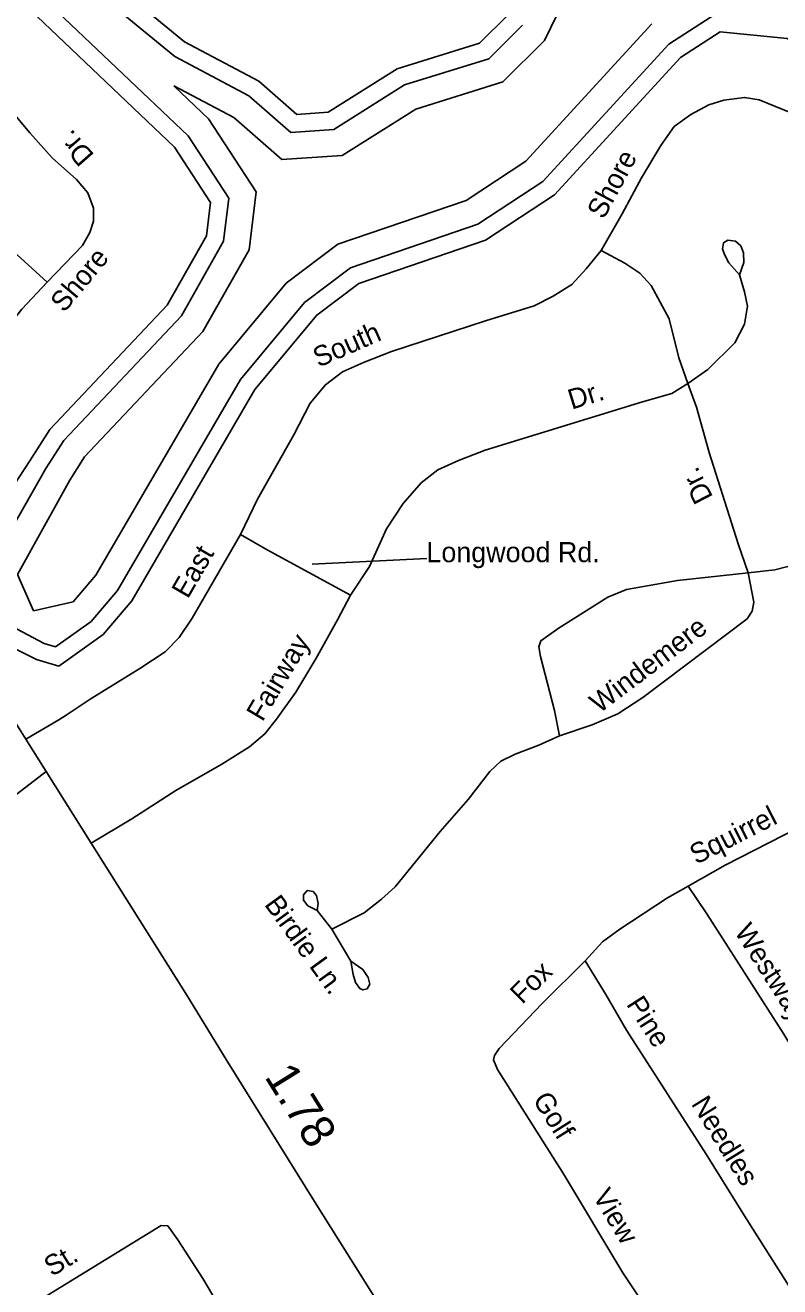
# Model space of a CAD drawing. Extents: x 2104537 to 2336408, y 34176 to 229611.
# Drawn here: x 2283922 to 2286738, y 99287 to 103995 of the extents above; entities that cross this region are included whole.
import ezdxf

# ---------------------------------------------------------------- set-up
doc = ezdxf.new("R2010")
doc.units = 0
for name, color, linetype in [('Exist Hydrographic Buffer Line', 7, 'Continuous'), ('Exist Hydrographic Creek Single Shore', 7, 'Continuous'), ('Exist Road Non-System Type 51', 7, 'Continuous'), ('Exist Road Non-System Type 51 Label', 7, 'Continuous'), ('Exist Road Primary NC Attributed', 7, 'Continuous'), ('Exist Road Primary NC Mileage Hundredths English Label', 7, 'Continuous')]:
    doc.layers.add(name, color=color, linetype=linetype)

msp = doc.modelspace()

# ---------------------------------------------------------------- linework, layer by layer
at = {"layer": 'Exist Hydrographic Buffer Line'}
for points in [[(2283829, 101774.6), (2283783.9, 101963.5), (2283999, 102340.7), (2284065.7, 102445.8), (2284504.8, 102910.9), (2284662.2, 103188.8), (2284681.6, 103350), (2284529.4, 103582.4), (2283994.7, 104091.5), (2283939.4, 104207.3), (2283945.2, 104290)], [(2283986, 104283.9), (2284480.1, 103878), (2284756.2, 103732.1), (2284913, 103595.2), (2285073.6, 103605.7), (2285337.5, 103772.3), (2285651.6, 103870.3), (2285778, 103995.6)], [(2284476.6, 103768.6), (2284700.1, 103650.4), (2284878.9, 103494.3), (2285104.9, 103509.1), (2285379.2, 103682.2), (2285703.8, 103783.5), (2285859.2, 103937.6), (2285979.9, 104186.9)], [(2283952.6, 101809.6), (2284100.8, 101843), (2284185.4, 101942.4), (2284643.8, 102729.9), (2284895.8, 103032.7), (2285088.8, 103178.3), (2285567, 103341.5), (2285789.5, 103487.7), (2286260.1, 104000.9)], [(2284035.5, 101675.2), (2284168, 101770.1), (2284266, 101885.3), (2284724.7, 102673.3), (2284964.2, 102961), (2285135.5, 103090.2), (2285610.6, 103252.3), (2285853.8, 103412.2), (2286324, 103925), (2286499.4, 104037.4)], [(2283952.6, 101809.6), (2283892.7, 101945.8), (2284088.1, 102297.4), (2284143.7, 102385), (2284584.6, 102852), (2284757.6, 103157.5), (2284783.6, 103373.9), (2284605.5, 103645.8), (2284476.6, 103768.6)], [(2284035.5, 101675.2), (2283993.1, 101687.6), (2283829, 101774.6)]]:
    msp.add_lwpolyline(points, dxfattribs=at)
at = {"layer": 'Exist Hydrographic Creek Single Shore'}
for points in [[(2283762.1, 101728), (2283677.7, 101971.1), (2283939.6, 102369.6), (2284013.6, 102486.2), (2284451.6, 102950.2), (2284598.7, 103209.7), (2284613.6, 103334.1), (2284478.7, 103540.1), (2283940.6, 104052.3), (2283872.8, 104194.6), (2283880.8, 104309.3), (2283912.8, 104361.1)], [(2284013.6, 104346.1), (2284516.6, 103932.9), (2284793.7, 103786.6), (2284935.8, 103662.4), (2285052.6, 103670.1), (2285309.8, 103832.4), (2285616.7, 103928.1), (2285723.8, 104034.3)], [(2284047.7, 101603.2), (2284212.7, 101721.4), (2284319.8, 101847.3), (2284778.7, 102635.5), (2285009.8, 102913.2), (2285166.6, 103031.5), (2285639.7, 103192.9), (2285896.6, 103361.9), (2286366.6, 103874.3), (2286515.7, 103969.9), (2286765.6, 103945.4), (2286941.8, 103830.5), (2287041.6, 103858.1), (2287107.7, 103958.5), (2287130.6, 104197.5)], [(2284047.7, 101603.2), (2283963.6, 101627.8), (2283762.1, 101728)]]:
    msp.add_lwpolyline(points, dxfattribs=at)
at = {"layer": 'Exist Road Non-System Type 51'}
for q in [(2285011.3, 100691.1), (2285137.2, 100502.4)]:
    msp.add_line((2285066, 100621.5), q, dxfattribs=at)
for points in [[(2283340.8, 104189.1), (2283379, 104175.6), (2283469.4, 104136.4), (2283564.2, 104069.3), (2283647.6, 103968.3), (2283844.2, 103706.4), (2283939.5, 103593.4), (2284022.6, 103500.3), (2284113.3, 103419.5), (2284155.9, 103369.8), (2284176.8, 103312), (2284177.2, 103264.1), (2284163.6, 103222), (2284136.1, 103173.7), (2284003.5, 103036.2)], [(2283117.1, 103980.9), (2283181.7, 103913.4), (2283275.2, 103796.4), (2283641.7, 103360.3), (2283847.8, 103178.6), (2284003.5, 103036.2)], [(2287199.8, 103776.3), (2287164.4, 103725.8), (2287126.9, 103687.5), (2287085.4, 103657.1), (2287025.5, 103630.4), (2286951.4, 103617.7), (2286877.5, 103628.6), (2286660.4, 103716.5), (2286606.2, 103726), (2286528.5, 103715.1), (2286472.4, 103698.4), (2286405.2, 103661.7), (2286343.6, 103617.3), (2286294.4, 103546.7), (2286221.5, 103425.8), (2286149.1, 103291), (2286070.6, 103154.1)], [(2286070.6, 103154.1), (2286015.2, 103085.7), (2285961.9, 103027), (2285892.2, 102984.4), (2285820.7, 102947.7), (2285639.2, 102891.8), (2285288.6, 102777.9), (2285184.8, 102736.9), (2285105.5, 102702), (2285041.9, 102653.4), (2284984.8, 102584.9), (2284923.8, 102466.1), (2284788.3, 102226.6), (2284725.7, 102094)], [(2286394, 102657.5), (2286361.1, 102753.3), (2286325.5, 102898.9), (2286258.1, 103024.2), (2286215.6, 103069.7), (2286159, 103107.2), (2286070.6, 103154.1)], [(2286587.5, 103063.8), (2286547, 103107.9), (2286530.9, 103139), (2286524.4, 103161.1), (2286528.1, 103183), (2286544.4, 103193.2), (2286572.2, 103189.4), (2286592.5, 103171.6), (2286602.8, 103145.8), (2286603.1, 103109.8), (2286587.5, 103063.8)], [(2286394, 102657.5), (2286469.5, 102710.5), (2286570.1, 102809.6), (2286605.6, 102879.8), (2286616.7, 102946.1), (2286606.3, 102999.8), (2286587.5, 103063.8)], [(2284003.5, 103036.2), (2283908.8, 102935.3), (2283863.4, 102876.8), (2283820.3, 102788.4)], [(2286619.9, 101951.9), (2286719.5, 101963.1), (2286811.4, 101986.2), (2286883, 102020.9), (2287027.9, 102118.5), (2287145.3, 102189.7), (2287282.3, 102285.2), (2287405.2, 102362.5), (2287472.7, 102413), (2287510.3, 102457.6), (2287543.8, 102510.1), (2287563.1, 102556.3), (2287579.9, 102680.3)], [(2285136.3, 101868.6), (2285207.2, 101975.1), (2285269.7, 102116), (2285332.8, 102210.2), (2285399.9, 102287), (2285461.5, 102336), (2285538.9, 102370.6), (2285638.4, 102409.7), (2286224.8, 102589.9), (2286334.3, 102620.9), (2286394, 102657.5)], [(2286394, 102657.5), (2286426.8, 102570), (2286474.7, 102400.4), (2286582.6, 102059.9), (2286619.9, 101951.9)], [(2284725.7, 102094), (2284545.2, 101781.9), (2284496.2, 101709.7), (2284444.7, 101656.9), (2284349.4, 101594.1), (2284164.5, 101479.9), (2284074.7, 101420.9)], [(2284725.7, 102094), (2284824.7, 102037), (2285136.3, 101868.6)], [(2285916, 101342.9), (2285897.2, 101438.3), (2285845, 101639.8), (2285838.5, 101675.6), (2285846.5, 101698.1), (2285914, 101746.7), (2286096.6, 101860.6), (2286166.3, 101889.4), (2286355.9, 101923.2), (2286619.9, 101951.9)], [(2286619.9, 101951.9), (2286640.7, 101842.6), (2286635.2, 101808.2), (2286615.6, 101780.1), (2286226.5, 101485.8), (2286133.1, 101424.9), (2286037.9, 101383.8), (2285916, 101342.9)], [(2285136.3, 101868.6), (2285087.6, 101775.7), (2285006.8, 101631), (2284932.2, 101506.1), (2284859.4, 101405.5), (2284816, 101350.9), (2284758.7, 101302.5), (2284655.1, 101237.2), (2284484.3, 101139.2), (2284319.2, 101033.8), (2284168.5, 100942.2)], [(2284074.7, 101420.9), (2284047.2, 101402.8), (2283924.1, 101331.4)], [(2285916, 101342.9), (2285838.6, 101307.9), (2285750.7, 101274.9), (2285697.1, 101248.3), (2285655.7, 101210.1), (2285574.9, 101105.1), (2285470, 100986), (2285302.3, 100780), (2285250.9, 100733.7), (2285187.3, 100682.8), (2285066, 100621.5)], [(2283999.5, 101210.2), (2283733.8, 101005.7), (2283589.2, 100886.5)], [(2286806.2, 101000), (2286533.6, 100861.2), (2286396.3, 100781.9)], [(2285011.3, 100691.1), (2284976.9, 100708.8), (2284960.9, 100730.5), (2284960.6, 100750.5), (2284974.4, 100766.6), (2284996.3, 100762.9), (2285008.8, 100747.3), (2285014.7, 100717), (2285011.3, 100691.1)], [(2286396.3, 100781.9), (2286318.7, 100738.8), (2286140.3, 100621.2), (2286076.7, 100574.5), (2286011.4, 100503.6)], [(2286396.3, 100781.9), (2286465.5, 100678.5), (2286752.4, 100229.5), (2286903.1, 99981.3), (2287074.1, 99714.9), (2287316.5, 99325.5)], [(2285137.2, 100502.4), (2285145.8, 100452.7), (2285154.1, 100422.7), (2285170.4, 100400.7), (2285182.4, 100394.9), (2285198.2, 100399.2), (2285208.4, 100417), (2285202, 100441.1), (2285181.6, 100470.7), (2285137.2, 100502.4)], [(2286011.4, 100503.6), (2285851.2, 100344), (2285690.9, 100176.2), (2285673.3, 100149.9), (2285669.4, 100134.3), (2285683.8, 100098.2), (2285930.2, 99708.7), (2286152, 99339.1), (2286282.4, 99142.7), (2286489.8, 98808.7)], [(2286911, 99065.3), (2286860.2, 99150.9), (2286605.8, 99552.1), (2286463.3, 99782.5), (2286166.2, 100245.4), (2286088.7, 100378.4), (2286011.4, 100503.6)], [(2283156.6, 98725), (2283455, 98909.5), (2284003.9, 99254.5), (2284429.4, 99516.2), (2284453.6, 99514.4), (2284492, 99462.9), (2284585.3, 99317.7), (2284705.4, 99114.7)]]:
    msp.add_lwpolyline(points, dxfattribs=at)
at = {"layer": 'Exist Road Non-System Type 51 Label'}
msp.add_lwpolyline([(2285421.2, 102005.5), (2284992.2, 101984)], dxfattribs=at)
at = {"layer": 'Exist Road Primary NC Attributed'}
msp.add_lwpolyline([(2287573.7, 95510.3), (2287082.6, 96266.7), (2286464.6, 97278.7), (2286389.1, 97394), (2286230.6, 97644), (2285953.5, 98093.1), (2285778.7, 98367.5), (2285001.2, 99604.9), (2284671.3, 100135.5), (2284524.7, 100375.8), (2284168.5, 100942.2), (2283999.5, 101210.2), (2283924.1, 101331.4), (2283899.4, 101370.2), (2283696.3, 101689.4)], dxfattribs=at)

# ---------------------------------------------------------------- texts
at = {"layer": 'Exist Road Non-System Type 51 Label'}
for s, rotation, p in [('Dr.', 131.3383, (2284182.4, 103510.9)), ('Shore', 61.7279, (2286080.6, 103267.6)), ('Shore', 50.2274, (2284067.1, 102919.5)), ('South', 23.7178, (2285016.5, 102716.7)), ('Dr.', 17.0896, (2285961, 102560.3)), ('Dr.', 117.4044, (2286490.2, 102234.2)), ('East', 59.954, (2284528.7, 101851.6)), ('Windemere', 37.0997, (2286064.6, 101425.1)), ('Fairway', 59.152, (2284807.2, 101392.8)), ('Squirrel', 26.9732, (2286425.9, 100861.7)), ('Birdie Ln.', 306.0262, (2284811.9, 100713.9)), ('Westway', 302.577, (2286566.1, 100612.5)), ('Fox', 44.8965, (2285776.4, 100338.9)), ('Pine', 302.6912, (2286162.9, 100341.6)), ('Golf ', 302.3154, (2285813.7, 99985)), ('Needles', 301.7407, (2286405.2, 99969.9)), ('View', 300.9672, (2286037.6, 99625.4)), ('St.', 31.5963, (2284021.9, 99323.3))]:
    msp.add_text(s, height=75, rotation=rotation, dxfattribs=at).set_placement(p)
msp.add_text('Longwood Rd.', height=75, dxfattribs=at).set_placement((2285419.1, 101991.3))
at = {"layer": 'Exist Road Primary NC Mileage Hundredths English Label'}
msp.add_text('1.78', height=125, rotation=301.878, dxfattribs=at).set_placement((2284812.6, 100071.3))

doc.saveas('drawing.dxf')
